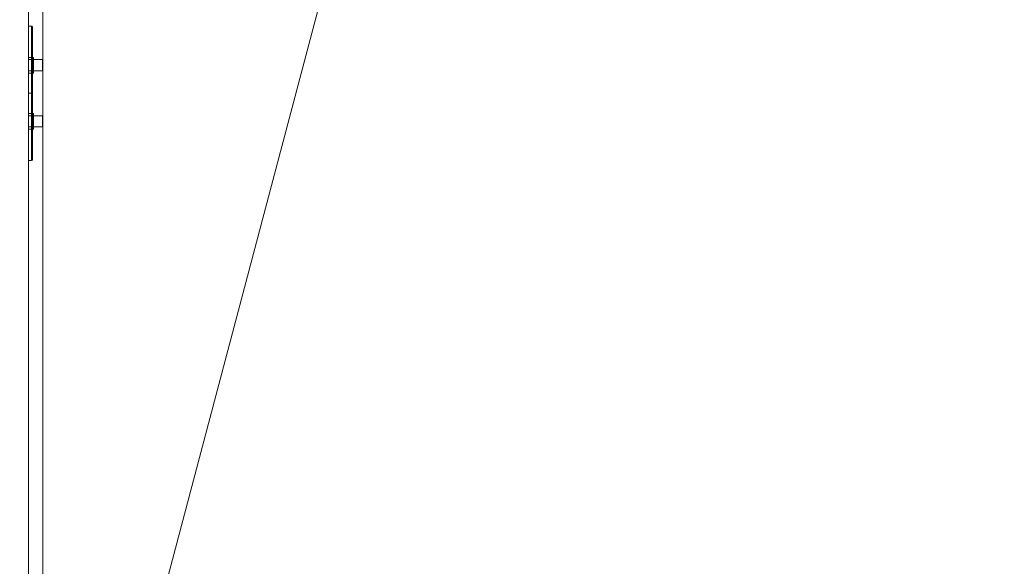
# Model space of a CAD drawing. Header units: inches. Extents: x -263 to 528, y -1 to 602.
# Tile 567 of 656: x 315 to 350, y 27 to 46. Entities that reach past the tile are written whole.
import ezdxf

# ---------------------------------------------------------------- set-up
doc = ezdxf.new("R2010")
doc.units = ezdxf.units.IN
doc.header["$MEASUREMENT"] = 0
for name, color, linetype in [('Twindo - Backsplash', 7, 'Continuous'), ('Twindo - Electrical', 7, 'Continuous'), ('Twindo - Slabs', 7, 'Continuous'), ('Twindo - Walls', 7, 'Continuous')]:
    doc.layers.add(name, color=color, linetype=linetype)

# ---------------------------------------------------------------- blocks, each defined once
blk = doc.blocks.new('Slab_D0BD3B49-249D-4DA8-80D4-D821BCE50D6B', base_point=(-249.5, 387))
at = {"layer": 'Twindo - Slabs', "lineweight": 0}
mesh = blk.add_polyface(dxfattribs=at)
corners = [(-192, 387), (-249.5, 387), (-249.5, 387, -6), (-192, 387, -6), (-89.75, 579.5), (-249.5, 579.5), (-192, 134.5), (-132, 134.5), (-132, 124.5), (10, 124.5), (10, 13.75), (161.5, 13.75), (161.5, 6.5), (252, 6.5), (252, 14), (415.5, 14), (415.5, 322.5), (222.5, 322.5), (222.5, 357.5), (-4, 357.5), (-4, 413), (101.5, 413), (101.5, 553.5), (-89.75, 553.5), (-249.5, 579.5, -6), (-192, 134.5, -6), (-89.75, 579.5, -6), (-89.75, 553.5, -6), (101.5, 553.5, -6), (101.5, 413, -6), (-4, 413, -6), (-4, 357.5, -6), (222.5, 357.5, -6), (222.5, 322.5, -6), (415.5, 322.5, -6), (415.5, 14, -6), (252, 14, -6), (252, 6.5, -6), (161.5, 6.5, -6), (161.5, 13.75, -6), (10, 13.75, -6), (10, 124.5, -6), (-132, 124.5, -6), (-132, 134.5, -6)]
mesh.append_faces([[corners[k] for k in face] for face in [(0, 1, 2, 3), (1, 5, 24, 2), (6, 0, 3, 25), (5, 4, 26, 24), (7, 6, 25, 43), (8, 7, 43, 42), (9, 8, 42, 41), (10, 9, 41, 40), (11, 10, 40, 39), (12, 11, 39, 38), (13, 12, 38, 37), (14, 13, 37, 36), (15, 14, 36, 35), (16, 15, 35, 34), (17, 16, 34, 33), (18, 17, 33, 32), (19, 18, 32, 31), (20, 19, 31, 30), (21, 20, 30, 29), (22, 21, 29, 28), (23, 22, 28, 27), (4, 23, 27, 26)]], dxfattribs={"color": 254})
mesh.append_faces([[corners[k] for k in face] for face in [(22, 20, 21), (16, 14, 15)]], dxfattribs={"vtx0": -1, "color": 254})
mesh.append_faces([[corners[k] for k in face] for face in [(28, 30, 27), (34, 36, 33)]], dxfattribs={"vtx0": -1, "vtx1": -1, "color": 254})
mesh.append_faces([[corners[k] for k in face] for face in [(4, 0, 7), (19, 23, 8), (19, 9, 11), (43, 3, 26), (42, 27, 31), (39, 41, 31)]], dxfattribs={"vtx0": -1, "vtx1": -1, "vtx2": -1, "color": 254})
mesh.append_faces([[corners[k] for k in face] for face in [(23, 7, 8), (19, 8, 9), (17, 11, 12), (17, 12, 13), (17, 13, 14), (3, 24, 26), (43, 26, 27), (39, 31, 32), (39, 32, 33)]], dxfattribs={"vtx0": -1, "vtx2": -1, "color": 254})
mesh.append_faces([[corners[k] for k in face] for face in [(29, 30, 28), (35, 36, 34)]], dxfattribs={"vtx1": -1, "color": 254})
mesh.append_faces([[corners[k] for k in face] for face in [(4, 5, 0), (23, 4, 7), (19, 20, 23), (22, 23, 20), (18, 19, 11), (17, 18, 11), (16, 17, 14), (42, 43, 27), (30, 31, 27), (41, 42, 31), (38, 39, 33), (37, 38, 33), (36, 37, 33)]], dxfattribs={"vtx1": -1, "vtx2": -1, "color": 254})
mesh.append_faces([[corners[k] for k in face] for face in [(5, 1, 0), (0, 6, 7), (9, 10, 11), (3, 2, 24), (43, 25, 3), (39, 40, 41)]], dxfattribs={"vtx2": -1, "color": 254})
blk = doc.blocks.new('Slab_C16FED3F-F51D-4887-95C2-45D370958F54', base_point=(-255.75, 595))
at = {"layer": 'Twindo - Slabs', "lineweight": 0}
mesh = blk.add_polyface(dxfattribs=at)
corners = [(95.5, 568, 128), (95.5, 570, 128), (-75.75, 570, 128), (-75.75, 595, 128), (-255.75, 595, 128), (-255.75, 379, 128), (-198, 379, 128), (-198, 134.5, 128), (-136, 134.5, 128), (-136, 110.5, 128), (6.5, 110.5, 128), (6.5, 6.5, 128), (315.5, 6.5, 128), (315.5, 8, 128), (378.5, 8, 128), (378.5, 6.5, 128), (523, 6.5, 128), (523, 132.25, 128), (421.5, 132.25, 128), (421.5, 333, 128), (239, 333, 128), (239, 391.501, 128), (240, 391.501, 128), (240, 457, 128), (237, 457, 128), (237, 568, 128), (201, 127.5, 128), (201, 128.125, 128), (244.5, 128.125, 128), (244.5, 127.5, 128), (244.5, 15, 128), (161.5, 15, 128), (161.5, 146.5, 128), (200.935, 146.5, 128), (200.997, 146.5, 128), (200.997, 128.5, 128), (95.5, 568, 101), (95.5, 570, 101), (-75.75, 570, 101), (-75.75, 595, 101), (-255.75, 595, 101), (-255.75, 379, 101), (-198, 379, 101), (-198, 134.5, 101), (-136, 134.5, 101), (-136, 110.5, 101), (6.5, 110.5, 101), (6.5, 6.5, 101), (315.5, 6.5, 101), (315.5, 8, 101), (378.5, 8, 101), (378.5, 6.5, 101), (523, 6.5, 101), (523, 132.25, 101), (421.5, 132.25, 101), (421.5, 333, 101), (239, 333, 101), (239, 391.501, 101), (240, 391.501, 101), (240, 457, 101), (237, 457, 101), (237, 568, 101), (201, 127.5, 120), (201, 128, 120), (201, 128.125, 120), (244.5, 128.125, 120), (244.5, 128, 120), (244.5, 127.5, 120), (244.5, 127.5, 101), (244.5, 15, 101), (161.5, 15, 101), (161.5, 146.5, 101), (200.935, 146.5, 101), (200.997, 146.5, 101), (200.997, 128.5, 114.5), (201, 127.5, 101)]
mesh.append_faces([[corners[k] for k in face] for face in [(36, 37, 1, 0), (37, 38, 2, 1), (38, 39, 3, 2), (39, 40, 4, 3), (40, 41, 5, 4), (41, 42, 6, 5), (42, 43, 7, 6), (43, 44, 8, 7), (44, 45, 9, 8), (45, 46, 10, 9), (46, 47, 11, 10), (47, 48, 12, 11), (48, 49, 13, 12), (49, 50, 14, 13), (50, 51, 15, 14), (51, 52, 16, 15), (52, 53, 17, 16), (53, 54, 18, 17), (54, 55, 19, 18), (55, 56, 20, 19), (56, 57, 21, 20), (57, 58, 22, 21), (58, 59, 23, 22), (59, 60, 24, 23), (60, 61, 25, 24), (61, 36, 0, 25), (28, 27, 64, 65), (69, 70, 31, 30), (70, 71, 32, 31), (33, 32, 71, 72), (33, 72, 73, 34), (34, 73, 74, 35), (62, 67, 66, 63), (65, 64, 63, 66), (67, 62, 75, 68), (72, 74, 73)]], dxfattribs={"color": 254})
mesh.append_faces([[corners[k] for k in face] for face in [(23, 21, 22), (27, 63, 64), (29, 66, 67), (29, 69, 30), (75, 74, 72), (52, 54, 53)]], dxfattribs={"vtx0": -1, "color": 254})
mesh.append_faces([[corners[k] for k in face] for face in [(16, 18, 15), (59, 57, 60)]], dxfattribs={"vtx0": -1, "vtx1": -1, "color": 254})
mesh.append_faces([[corners[k] for k in face] for face in [(3, 6, 8), (31, 0, 11), (0, 32, 34), (24, 34, 27), (20, 24, 27), (28, 30, 12), (20, 28, 13), (75, 26, 74), (44, 42, 39), (47, 36, 70), (75, 60, 56), (49, 68, 56)]], dxfattribs={"vtx0": -1, "vtx1": -1, "vtx2": -1, "color": 254})
mesh.append_faces([[corners[k] for k in face] for face in [(2, 8, 9), (2, 9, 10), (0, 10, 11), (20, 27, 28), (30, 11, 12), (28, 12, 13), (20, 13, 14), (18, 14, 15), (42, 40, 39), (44, 39, 38), (46, 38, 37), (46, 37, 36), (72, 36, 61), (75, 61, 60), (47, 70, 69), (49, 69, 68), (50, 56, 55), (50, 55, 54)]], dxfattribs={"vtx0": -1, "vtx2": -1, "color": 254})
mesh.append_faces([[corners[k] for k in face] for face in [(17, 18, 16), (58, 57, 59)]], dxfattribs={"vtx1": -1, "color": 254})
mesh.append_faces([[corners[k] for k in face] for face in [(3, 4, 6), (2, 3, 8), (1, 2, 10), (0, 1, 10), (31, 32, 0), (25, 0, 34), (24, 25, 34), (20, 21, 24), (23, 24, 21), (30, 31, 11), (19, 20, 14), (18, 19, 14), (45, 44, 38), (46, 45, 38), (47, 46, 36), (71, 70, 36), (72, 71, 36), (75, 72, 61), (57, 56, 60), (68, 75, 56), (48, 47, 69), (49, 48, 69), (50, 49, 56), (51, 50, 54), (52, 51, 54)]], dxfattribs={"vtx1": -1, "vtx2": -1, "color": 254})
mesh.append_faces([[corners[k] for k in face] for face in [(4, 5, 6), (6, 7, 8), (26, 35, 74), (42, 41, 40), (44, 43, 42)]], dxfattribs={"vtx2": -1, "color": 254})
mesh.append_faces([[corners[k] for k in face] for face in [(27, 26, 62, 63), (29, 28, 65, 66), (29, 67, 68, 69)]], dxfattribs={"vtx3": -1, "color": 254})
blk = doc.blocks.new('Wall_A07F7C6C-8AD4-42AD-A0F7-DB74BC41C2D2', base_point=(315.5, 6.5))
at = {"layer": 'Twindo - Walls', "lineweight": 0}
mesh = blk.add_polyface(dxfattribs=at)
corners = [(315.5, 49.5, 128), (315.5, 49.5, 224), (315.5, 77.5, 224), (315.5, 77.5, 128), (315.5, 79.5, 128), (315.5, 79.5, 248), (315.5, 6.5, 248), (315.5, 6.5, 128), (311, 49.5, 128), (311, 49.5, 224), (311, 77.5, 224), (311, 77.5, 128), (311, 79.5, 128), (311, 79.5, 248), (311, 6.5, 248), (311, 6.5, 128)]
mesh.append_faces([[corners[k] for k in face] for face in [(1, 0, 8, 9), (2, 1, 9, 10), (3, 2, 10, 11), (3, 11, 12, 4), (13, 5, 4, 12), (5, 13, 14, 6), (7, 6, 14, 15), (8, 0, 7, 15)]], dxfattribs={"color": 254})
mesh.append_faces([[corners[k] for k in face] for face in [(4, 2, 3), (15, 9, 8)]], dxfattribs={"vtx0": -1, "color": 254})
mesh.append_faces([[corners[k] for k in face] for face in [(7, 1, 6), (12, 10, 13)]], dxfattribs={"vtx0": -1, "vtx1": -1, "color": 254})
mesh.append_faces([[corners[k] for k in face] for face in [(1, 5, 6), (10, 14, 13)]], dxfattribs={"vtx0": -1, "vtx2": -1, "color": 254})
mesh.append_faces([[corners[k] for k in face] for face in [(0, 1, 7), (11, 10, 12)]], dxfattribs={"vtx1": -1, "color": 254})
mesh.append_faces([[corners[k] for k in face] for face in [(1, 2, 5), (4, 5, 2), (10, 9, 14), (15, 14, 9)]], dxfattribs={"vtx1": -1, "vtx2": -1, "color": 254})
blk = doc.blocks.new('Slab_A3746481-2909-4108-A365-6002FE2AB3C6', base_point=(95.5, 568))
at = {"layer": 'Twindo - Slabs', "lineweight": 0}
mesh = blk.add_polyface(dxfattribs=at)
corners = [(95.5, 568, 254), (95.5, 568, 248), (95.5, 395.501, 248), (95.5, 395.501, 254), (237, 568, 254), (237, 568, 248), (237, 457, 248), (240, 457, 248), (240, 391.501, 248), (239, 391.501, 248), (239, 192.5, 248), (421.5, 192.5, 248), (421.5, 132.25, 248), (523, 132.25, 248), (523, 6.5, 248), (378.5, 6.5, 248), (378.5, 8, 248), (315.5, 8, 248), (315.5, 6.5, 248), (150.5, 6.5, 248), (150.5, 197, 248), (155, 197, 248), (155, 397.501, 248), (113, 397.501, 248), (113, 395.501, 248), (201, 383.001, 248), (170, 383.001, 248), (170, 205.5, 248), (201, 205.5, 248), (378.6, 174.5, 248), (261.6, 174.5, 248), (261.6, 108.5, 248), (342.106, 108.5, 248), (378.6, 144.994, 248), (113, 395.501, 254), (113, 397.501, 254), (155, 397.501, 254), (155, 197, 254), (150.5, 197, 254), (150.5, 6.5, 254), (315.5, 6.5, 254), (315.5, 8, 254), (378.5, 8, 254), (378.5, 6.5, 254), (523, 6.5, 254), (523, 132.25, 254), (421.5, 132.25, 254), (421.5, 192.5, 254), (239, 192.5, 254), (239, 391.501, 254), (240, 391.501, 254), (240, 457, 254), (237, 457, 254), (170, 205.5, 254), (170, 383.001, 254), (201, 383.001, 254), (201, 205.5, 254), (261.6, 108.5, 254), (261.6, 174.5, 254), (378.6, 174.5, 254), (378.6, 144.994, 254), (342.106, 108.5, 254)]
mesh.append_faces([[corners[k] for k in face] for face in [(0, 1, 2, 3), (4, 5, 1, 0), (3, 2, 24, 34), (52, 6, 5, 4), (51, 7, 6, 52), (50, 8, 7, 51), (49, 9, 8, 50), (48, 10, 9, 49), (47, 11, 10, 48), (46, 12, 11, 47), (45, 13, 12, 46), (44, 14, 13, 45), (43, 15, 14, 44), (42, 16, 15, 43), (41, 17, 16, 42), (40, 18, 17, 41), (39, 19, 18, 40), (38, 20, 19, 39), (37, 21, 20, 38), (36, 22, 21, 37), (35, 23, 22, 36), (34, 24, 23, 35), (54, 26, 25, 55), (53, 27, 26, 54), (56, 28, 27, 53), (55, 25, 28, 56), (58, 30, 29, 59), (57, 31, 30, 58), (61, 32, 31, 57), (60, 33, 32, 61), (59, 29, 33, 60)]], dxfattribs={"color": 254})
mesh.append_faces([[corners[k] for k in face] for face in [(14, 12, 13), (51, 49, 50)]], dxfattribs={"vtx0": -1, "color": 254})
mesh.append_faces([[corners[k] for k in face] for face in [(7, 9, 6), (44, 46, 43)]], dxfattribs={"vtx0": -1, "vtx1": -1, "color": 254})
mesh.append_faces([[corners[k] for k in face] for face in [(19, 21, 27), (26, 22, 1), (28, 6, 10), (19, 28, 10), (19, 10, 31), (15, 33, 12), (0, 36, 54), (53, 37, 39), (48, 52, 56), (48, 56, 39), (57, 48, 39), (46, 60, 43)]], dxfattribs={"vtx0": -1, "vtx1": -1, "vtx2": -1, "color": 254})
mesh.append_faces([[corners[k] for k in face] for face in [(23, 2, 1), (26, 21, 22), (19, 27, 28), (25, 1, 5), (28, 5, 6), (17, 31, 32), (16, 32, 33), (29, 10, 11), (33, 11, 12), (0, 34, 35), (0, 35, 36), (53, 36, 37), (0, 54, 55), (52, 55, 56), (57, 39, 40), (57, 40, 41), (61, 41, 42), (48, 58, 59), (60, 42, 43), (46, 59, 60)]], dxfattribs={"vtx0": -1, "vtx2": -1, "color": 254})
mesh.append_faces([[corners[k] for k in face] for face in [(8, 9, 7), (45, 46, 44)]], dxfattribs={"vtx1": -1, "color": 254})
mesh.append_faces([[corners[k] for k in face] for face in [(22, 23, 1), (26, 27, 21), (25, 26, 1), (28, 25, 5), (9, 10, 6), (30, 31, 10), (18, 19, 31), (17, 18, 31), (16, 17, 32), (15, 16, 33), (29, 30, 10), (33, 29, 11), (14, 15, 12), (53, 54, 36), (56, 53, 39), (4, 0, 55), (52, 4, 55), (48, 49, 52), (51, 52, 49), (57, 58, 48), (61, 57, 41), (60, 61, 42), (47, 48, 59), (46, 47, 59)]], dxfattribs={"vtx1": -1, "vtx2": -1, "color": 254})
mesh.append_faces([[corners[k] for k in face] for face in [(23, 24, 2), (19, 20, 21), (0, 3, 34), (37, 38, 39)]], dxfattribs={"vtx2": -1, "color": 254})
blk = doc.blocks.new('Slab_7F2E1755-9864-4072-BE4F-E180887B5D75', base_point=(315.5, 8))
at = {"layer": 'Twindo - Slabs', "lineweight": 0}
mesh = blk.add_polyface(dxfattribs=at)
corners = [(315.5, 8, 248), (315.5, 8, 234.5), (378.5, 8, 234.5), (378.5, 8, 248), (315.5, 82, 248), (315.5, 82, 234.5), (347.136, 82, 234.5), (378.5, 50.636, 234.5), (378.5, 50.636, 248), (347.136, 82, 248)]
mesh.append_faces([[corners[k] for k in face] for face in [(0, 1, 2, 3), (4, 5, 1, 0), (3, 2, 7, 8), (9, 6, 5, 4), (8, 7, 6, 9)]], dxfattribs={"color": 254})
mesh.append_faces([[corners[k] for k in face] for face in [(2, 6, 7), (4, 8, 9)]], dxfattribs={"vtx0": -1, "color": 254})
mesh.append_faces([[corners[k] for k in face] for face in [(2, 1, 5, 6), (4, 0, 3, 8)]], dxfattribs={"vtx3": -1, "color": 254})
blk = doc.blocks.new('Beam Segment_3E671A2B-482E-4E1C-9142-2EB4F402DCE9')
at = {"layer": 'Twindo - Backsplash', "lineweight": 0}
mesh = blk.add_polyface(dxfattribs=at)
corners = [(315.5, 47.5, 128), (316, 47.5, 128), (316, 8.5, 128), (315.5, 8, 128), (315.5, 47.5, 172), (316, 47.5, 172), (316, 8.5, 172), (315.5, 8, 172)]
mesh.append_faces([[corners[k] for k in face] for face in [(0, 1, 2, 3), (4, 5, 1, 0), (1, 5, 6, 2), (7, 3, 2, 6), (4, 0, 3, 7), (5, 4, 7, 6)]], dxfattribs={"color": 7})
blk = doc.blocks.new('Object_4B3B0DFE-EEF9-45E1-80E8-2EEF7AA5FA1C')
at = {"layer": 'Twindo - Electrical', "lineweight": 0}
mesh = blk.add_polyface(dxfattribs=at)
corners = [(315.603, 43.499, 176.862), (315.603, 45.861, 176.862), (315.5, 45.861, 176.862), (315.5, 43.499, 176.862), (315.5, 43.499, 172.138), (315.603, 43.499, 172.138), (315.612, 43.499, 172.139), (315.628, 43.499, 172.148), (315.637, 43.499, 172.163), (315.638, 43.499, 172.172), (315.638, 43.499, 176.828), (315.637, 43.499, 176.837), (315.628, 43.499, 176.852), (315.612, 43.499, 176.861), (315.5, 45.861, 172.138), (315.5, 44.208, 173.831), (315.5, 44.759, 173.831), (315.5, 44.759, 175.169), (315.5, 44.208, 175.169), (315.603, 45.861, 172.138), (315.612, 45.86, 176.861), (315.628, 45.851, 176.852), (315.637, 45.836, 176.837), (315.638, 45.827, 176.828), (315.638, 45.827, 172.172), (315.638, 44.759, 175.169), (315.638, 44.759, 173.831), (315.638, 44.208, 173.831), (315.638, 44.208, 175.169), (315.637, 45.836, 172.163), (315.628, 45.851, 172.148), (315.612, 45.86, 172.139)]
mesh.append_faces([[corners[k] for k in face] for face in [(0, 1, 2, 3), (19, 14, 2, 1), (13, 20, 1, 0), (12, 21, 20, 13), (11, 22, 21, 12), (10, 23, 22, 11), (8, 29, 24, 9), (7, 30, 29, 8), (6, 31, 30, 7), (5, 19, 31, 6), (4, 14, 19, 5), (15, 18, 28, 27), (18, 17, 25, 28), (17, 16, 26, 25), (16, 15, 27, 26), (31, 19, 1, 20), (30, 31, 20, 21), (29, 30, 21, 22), (24, 29, 22, 23)]], dxfattribs={"color": 7})
mesh.append_faces([[corners[k] for k in face] for face in [(4, 13, 0, 3)]], dxfattribs={"vtx0": -1, "color": 7})
mesh.append_faces([[corners[k] for k in face] for face in [(4, 15, 14), (14, 16, 2), (24, 26, 9), (9, 27, 10)]], dxfattribs={"vtx0": -1, "vtx1": -1, "color": 7})
mesh.append_faces([[corners[k] for k in face] for face in [(17, 3, 2), (3, 18, 15), (14, 15, 16), (28, 23, 10), (23, 25, 26), (9, 26, 27)]], dxfattribs={"vtx0": -1, "vtx2": -1, "color": 7})
mesh.append_faces([[corners[k] for k in face] for face in [(4, 7, 8, 9), (4, 9, 10, 11), (4, 11, 12, 13)]], dxfattribs={"vtx0": -1, "vtx3": -1, "color": 7})
mesh.append_faces([[corners[k] for k in face] for face in [(17, 18, 3), (16, 17, 2), (4, 3, 15), (28, 25, 23), (27, 28, 10), (24, 23, 26)]], dxfattribs={"vtx1": -1, "vtx2": -1, "color": 7})
mesh.append_faces([[corners[k] for k in face] for face in [(4, 5, 6, 7)]], dxfattribs={"vtx3": -1, "color": 7})
mesh = blk.add_polyface(dxfattribs=at)
corners = [(315.5, 44.68, 173.909), (315.5, 44.286, 173.909), (315.5, 44.286, 175.091), (315.5, 44.68, 175.091), (315.603, 44.286, 175.091), (315.603, 44.68, 175.091), (315.603, 44.286, 174.972), (315.603, 44.68, 174.972), (315.997, 44.286, 174.972), (315.997, 44.68, 174.972), (315.997, 44.286, 174.657), (315.997, 44.68, 174.657), (315.603, 44.286, 174.657), (315.603, 44.68, 174.657), (315.603, 44.286, 173.909), (315.603, 44.68, 173.909), (315.5, 44.759, 173.831), (315.677, 44.759, 173.831), (315.677, 44.208, 173.831), (315.5, 44.208, 173.831), (315.677, 44.208, 175.169), (315.5, 44.208, 175.169), (315.677, 44.759, 175.169), (315.5, 44.759, 175.169), (315.5, 44.68, 173.909), (315.677, 44.68, 173.909), (315.677, 44.68, 175.091), (315.5, 44.68, 175.091), (315.677, 44.286, 175.091), (315.5, 44.286, 175.091), (315.677, 44.286, 173.909), (315.5, 44.286, 173.909)]
mesh.append_faces([[corners[k] for k in face] for face in [(0, 1, 2, 3), (3, 2, 4, 5), (5, 4, 6, 7), (7, 6, 8, 9), (9, 8, 10, 11), (11, 10, 12, 13), (13, 12, 14, 15), (15, 14, 1, 0), (16, 17, 18, 19), (19, 18, 20, 21), (21, 20, 22, 23), (23, 22, 17, 16), (24, 25, 26, 27), (27, 26, 28, 29), (29, 28, 30, 31), (31, 30, 25, 24)]], dxfattribs={"color": 7})
mesh.append_faces([[corners[k] for k in face] for face in [(0, 13, 15)]], dxfattribs={"vtx0": -1, "color": 7})
mesh.append_faces([[corners[k] for k in face] for face in [(1, 12, 2), (19, 31, 16), (16, 24, 23), (17, 25, 18), (18, 30, 20)]], dxfattribs={"vtx0": -1, "vtx1": -1, "color": 7})
mesh.append_faces([[corners[k] for k in face] for face in [(3, 7, 13), (12, 6, 2)]], dxfattribs={"vtx0": -1, "vtx1": -1, "vtx2": -1, "color": 7})
mesh.append_faces([[corners[k] for k in face] for face in [(7, 11, 13), (27, 21, 23), (21, 29, 31), (16, 31, 24), (28, 22, 20), (22, 26, 25), (18, 25, 30)]], dxfattribs={"vtx0": -1, "vtx2": -1, "color": 7})
mesh.append_faces([[corners[k] for k in face] for face in [(14, 12, 1)]], dxfattribs={"vtx1": -1, "color": 7})
mesh.append_faces([[corners[k] for k in face] for face in [(0, 3, 13), (12, 10, 6), (27, 29, 21), (24, 27, 23), (19, 21, 31), (28, 26, 22), (30, 28, 20), (17, 22, 25)]], dxfattribs={"vtx1": -1, "vtx2": -1, "color": 7})
mesh.append_faces([[corners[k] for k in face] for face in [(3, 5, 7), (7, 9, 11), (6, 4, 2), (10, 8, 6)]], dxfattribs={"vtx2": -1, "color": 7})
mesh = blk.add_polyface(dxfattribs=at)
corners = [(315.5, 43.499, 172.138), (315.5, 41.137, 172.138), (315.5, 41.137, 176.862), (315.5, 43.499, 176.862), (315.5, 42.239, 173.831), (315.5, 42.79, 173.831), (315.5, 42.79, 175.169), (315.5, 42.239, 175.169), (315.603, 43.499, 176.862), (315.612, 43.499, 176.861), (315.628, 43.499, 176.852), (315.637, 43.499, 176.837), (315.638, 43.499, 176.828), (315.638, 43.499, 172.172), (315.637, 43.499, 172.163), (315.628, 43.499, 172.148), (315.612, 43.499, 172.139), (315.603, 43.499, 172.138), (315.603, 41.137, 176.862), (315.603, 41.137, 172.138), (315.638, 42.239, 175.169), (315.638, 42.239, 173.831), (315.638, 42.79, 175.169), (315.638, 42.79, 173.831), (315.612, 41.138, 172.139), (315.628, 41.147, 172.148), (315.637, 41.162, 172.163), (315.638, 41.171, 172.172), (315.638, 41.171, 176.828), (315.637, 41.162, 176.837), (315.628, 41.147, 176.852), (315.612, 41.138, 176.861)]
mesh.append_faces([[corners[k] for k in face] for face in [(3, 2, 18, 8), (18, 2, 1, 19), (17, 19, 1, 0), (4, 7, 20, 21), (7, 6, 22, 20), (6, 5, 23, 22), (5, 4, 21, 23), (16, 24, 19, 17), (15, 25, 24, 16), (14, 26, 25, 15), (13, 27, 26, 14), (11, 29, 28, 12), (10, 30, 29, 11), (9, 31, 30, 10), (8, 18, 31, 9), (31, 18, 19, 24), (30, 31, 24, 25), (29, 30, 25, 26), (28, 29, 26, 27)]], dxfattribs={"color": 7})
mesh.append_faces([[corners[k] for k in face] for face in [(8, 17, 0, 3)]], dxfattribs={"vtx0": -1, "color": 7})
mesh.append_faces([[corners[k] for k in face] for face in [(1, 4, 0), (0, 5, 3), (13, 23, 27), (27, 21, 28)]], dxfattribs={"vtx0": -1, "vtx1": -1, "color": 7})
mesh.append_faces([[corners[k] for k in face] for face in [(6, 2, 3), (2, 7, 4), (0, 4, 5), (20, 12, 28), (12, 22, 23), (27, 23, 21)]], dxfattribs={"vtx0": -1, "vtx2": -1, "color": 7})
mesh.append_faces([[corners[k] for k in face] for face in [(8, 11, 12, 13), (8, 13, 14, 15), (8, 15, 16, 17)]], dxfattribs={"vtx0": -1, "vtx3": -1, "color": 7})
mesh.append_faces([[corners[k] for k in face] for face in [(6, 7, 2), (5, 6, 3), (1, 2, 4), (20, 22, 12), (21, 20, 28), (13, 12, 23)]], dxfattribs={"vtx1": -1, "vtx2": -1, "color": 7})
mesh.append_faces([[corners[k] for k in face] for face in [(8, 9, 10, 11)]], dxfattribs={"vtx3": -1, "color": 7})
mesh = blk.add_polyface(dxfattribs=at)
corners = [(315.5, 42.711, 173.909), (315.5, 42.318, 173.909), (315.5, 42.318, 175.091), (315.5, 42.711, 175.091), (315.603, 42.318, 175.091), (315.603, 42.711, 175.091), (315.603, 42.318, 174.972), (315.603, 42.711, 174.972), (315.997, 42.318, 174.972), (315.997, 42.711, 174.972), (315.997, 42.318, 174.657), (315.997, 42.711, 174.657), (315.603, 42.318, 174.657), (315.603, 42.711, 174.657), (315.603, 42.318, 173.909), (315.603, 42.711, 173.909), (315.5, 42.79, 173.831), (315.677, 42.79, 173.831), (315.677, 42.239, 173.831), (315.5, 42.239, 173.831), (315.677, 42.239, 175.169), (315.5, 42.239, 175.169), (315.677, 42.79, 175.169), (315.5, 42.79, 175.169), (315.5, 42.711, 173.909), (315.677, 42.711, 173.909), (315.677, 42.711, 175.091), (315.5, 42.711, 175.091), (315.677, 42.318, 175.091), (315.5, 42.318, 175.091), (315.677, 42.318, 173.909), (315.5, 42.318, 173.909)]
mesh.append_faces([[corners[k] for k in face] for face in [(0, 1, 2, 3), (3, 2, 4, 5), (5, 4, 6, 7), (7, 6, 8, 9), (9, 8, 10, 11), (11, 10, 12, 13), (13, 12, 14, 15), (15, 14, 1, 0), (16, 17, 18, 19), (19, 18, 20, 21), (21, 20, 22, 23), (23, 22, 17, 16), (24, 25, 26, 27), (27, 26, 28, 29), (29, 28, 30, 31), (31, 30, 25, 24)]], dxfattribs={"color": 7})
mesh.append_faces([[corners[k] for k in face] for face in [(0, 13, 15)]], dxfattribs={"vtx0": -1, "color": 7})
mesh.append_faces([[corners[k] for k in face] for face in [(1, 12, 2), (19, 31, 16), (16, 24, 23), (17, 25, 18), (18, 30, 20)]], dxfattribs={"vtx0": -1, "vtx1": -1, "color": 7})
mesh.append_faces([[corners[k] for k in face] for face in [(3, 7, 13), (12, 6, 2)]], dxfattribs={"vtx0": -1, "vtx1": -1, "vtx2": -1, "color": 7})
mesh.append_faces([[corners[k] for k in face] for face in [(7, 11, 13), (27, 21, 23), (21, 29, 31), (16, 31, 24), (28, 22, 20), (22, 26, 25), (18, 25, 30)]], dxfattribs={"vtx0": -1, "vtx2": -1, "color": 7})
mesh.append_faces([[corners[k] for k in face] for face in [(14, 12, 1)]], dxfattribs={"vtx1": -1, "color": 7})
mesh.append_faces([[corners[k] for k in face] for face in [(0, 3, 13), (12, 10, 6), (27, 29, 21), (24, 27, 23), (19, 21, 31), (28, 26, 22), (30, 28, 20), (17, 22, 25)]], dxfattribs={"vtx1": -1, "vtx2": -1, "color": 7})
mesh.append_faces([[corners[k] for k in face] for face in [(3, 5, 7), (7, 9, 11), (6, 4, 2), (10, 8, 6)]], dxfattribs={"vtx2": -1, "color": 7})

msp = doc.modelspace()

# ---------------------------------------------------------------- block references
at = {"layer": 'Twindo - Backsplash', "linetype": 'Continuous', "lineweight": 0}
msp.add_blockref('Beam Segment_3E671A2B-482E-4E1C-9142-2EB4F402DCE9', (0, 0), dxfattribs=at)
at = {"layer": 'Twindo - Electrical', "color": 36, "linetype": 'Continuous', "lineweight": 18, "true_color": 0x783c00}
msp.add_blockref('Object_4B3B0DFE-EEF9-45E1-80E8-2EEF7AA5FA1C', (0, 0), dxfattribs=at)
at = {"layer": 'Twindo - Slabs', "color": 251, "linetype": 'Continuous', "lineweight": 18, "true_color": 0x4a4a4a}
for name, p in [('Slab_C16FED3F-F51D-4887-95C2-45D370958F54', (-255.75, 595)), ('Slab_D0BD3B49-249D-4DA8-80D4-D821BCE50D6B', (-249.5, 387)), ('Slab_A3746481-2909-4108-A365-6002FE2AB3C6', (95.5, 568)), ('Slab_7F2E1755-9864-4072-BE4F-E180887B5D75', (315.5, 8))]:
    msp.add_blockref(name, p, dxfattribs=at)
at = {"layer": 'Twindo - Walls', "color": 7, "lineweight": 35}
msp.add_blockref('Wall_A07F7C6C-8AD4-42AD-A0F7-DB74BC41C2D2', (315.5, 6.5), dxfattribs=at)

doc.saveas('drawing.dxf')
